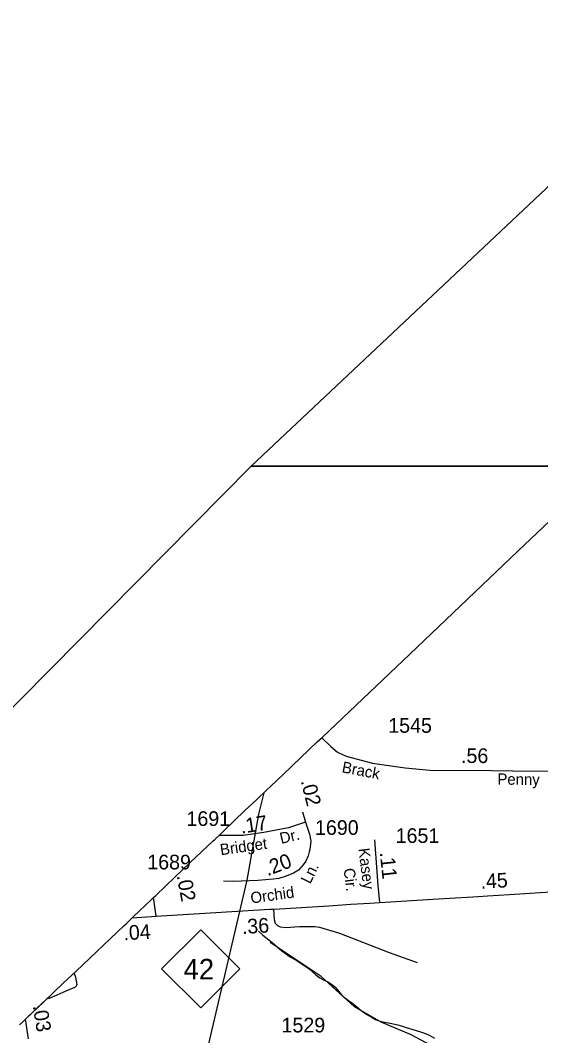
# Model space of a CAD drawing. Extents: x 2082433 to 2279600, y 546599 to 755198.
# Drawn here: x 2113702 to 2118135, y 669626 to 678274 of the extents above; entities that cross this region are included whole.
import ezdxf

# ---------------------------------------------------------------- set-up
doc = ezdxf.new("R2010")
doc.units = 0
for name, color, linetype in [('Exist Boundary Political CountyLine', 7, 'Continuous'), ('Exist Boundary Political Fire Districts', 7, 'Continuous'), ('Exist Hydrographic Creek Single Shore', 7, 'Continuous'), ('Exist Hydrographic Misc Water Feature', 7, 'Continuous'), ('Exist Road Non-System Type 51', 7, 'Continuous'), ('Exist Road Primary NC Attributed', 7, 'Continuous'), ('Exist Road Primary NC Service Mileage Hundredths English Label', 7, 'Continuous'), ('Exist Road Primary NC Shield CELL', 7, 'Continuous'), ('Exist Road Primary NC Shield Number Label', 7, 'Continuous'), ('Exist Road Secondary Mileage Hundredths English Label', 7, 'Continuous'), ('Exist Road Secondary Type 51 Attributed', 7, 'Continuous'), ('Exist Road Secondary Type 51 Label', 7, 'Continuous'), ('Exist Road Secondary Type 51 Number Label', 7, 'Continuous'), ('Exist Utilities Electrical Transmission Line', 7, 'Continuous'), ('Map Preparation Inset Cut Line', 7, 'Continuous')]:
    doc.layers.add(name, color=color, linetype=linetype)

msp = doc.modelspace()

# ---------------------------------------------------------------- linework, layer by layer
at = {"layer": 'Exist Boundary Political CountyLine'}
msp.add_lwpolyline([(2113695.9, 669719.1), (2113723, 669744.8), (2113750.1, 669770.3), (2113900.2, 669912.6), (2113902.4, 669914.8), (2114069.5, 670076.1), (2114176.8, 670175.1), (2114582.8, 670560.8), (2114602.5, 670579.7), (2114660.1, 670634.3), (2114716.9, 670688.5), (2114813.1, 670779.6), (2114834.6, 670800.1), (2114855.9, 670820.6), (2115021.8, 670978), (2115149.8, 671099.6), (2115345.2, 671285.4), (2115355.2, 671295), (2115409.2, 671346.1), (2115435, 671370.8), (2115615.8, 671542.5), (2115682.5, 671605.8), (2115716.5, 671638.1), (2115800, 671717.5), (2115835, 671750.6), (2115940.2, 671850.7), (2116162.9, 672062.5), (2116231.4, 672127.5), (2116253.1, 672148.2), (2116275.1, 672168.9), (2117019.2, 672876.4), (2117939.3, 673751.3), (2118430.2, 674218.3)], dxfattribs=at)
at = {"layer": 'Exist Boundary Political Fire Districts'}
msp.add_lwpolyline([(2113695.9, 669719.2), (2113723, 669744.8), (2113750.1, 669770.4), (2113900.2, 669912.7), (2113902.4, 669914.9), (2114069.5, 670076.2), (2114176.8, 670175.1), (2114582.8, 670560.9), (2114602.5, 670579.7), (2114660.1, 670634.4), (2114716.9, 670688.6), (2114813.1, 670779.6), (2114834.6, 670800.2), (2114855.9, 670820.7), (2115021.8, 670978), (2115149.8, 671099.7), (2115345.2, 671285.4), (2115355.2, 671295.1), (2115409.2, 671346.2), (2115435, 671370.8), (2115615.8, 671542.6), (2115682.5, 671605.9), (2115716.5, 671638.1), (2115800, 671717.5), (2115835, 671750.7), (2115940.2, 671850.7), (2116162.9, 672062.5), (2116231.4, 672127.5), (2116253.1, 672148.3), (2116275.1, 672168.9), (2117019.2, 672876.4), (2117939.3, 673751.3), (2118322.3, 674115.6)], dxfattribs=at)
at = {"layer": 'Exist Hydrographic Creek Single Shore'}
msp.add_lwpolyline([(2117684.7, 669284.8), (2117032.7, 669632.7), (2116774.7, 669739.6), (2116548.8, 669872.2), (2116264.8, 670130.6), (2115829.6, 670418.3)], dxfattribs=at)
at = {"layer": 'Exist Hydrographic Misc Water Feature'}
for points in [[(2115732.3, 670514.9), (2115768.2, 670483.1), (2115844.3, 670421.7), (2115930.6, 670347.9), (2116001.1, 670296.2), (2116061.2, 670264.4), (2116119.3, 670222.7), (2116161.5, 670194.9), (2116219.9, 670145.1), (2116253.8, 670119.2), (2116284.1, 670101.7), (2116322.3, 670083.8), (2116360, 670059.8), (2116384.2, 670039.9), (2116404.1, 670016.2), (2116434.4, 669976.3), (2116450.4, 669960.5), (2116470.5, 669948.5), (2116498.8, 669926.4), (2116534.9, 669898.6), (2116568.5, 669870.8), (2116604.8, 669841), (2116652.8, 669805.3), (2116699.1, 669779.3), (2116733.6, 669761.5), (2116777.1, 669747.6), (2116867.3, 669730.3), (2116929.2, 669714.4), (2116987.6, 669696.7), (2117045.5, 669679), (2117111.5, 669657.2), (2117153.3, 669643.6), (2117189.8, 669627.6), (2117230, 669605.6)], [(2114160.2, 670155.5), (2114172.5, 670124.5), (2114178.6, 670092.3), (2114182.5, 670062.5), (2114180.3, 670054.3), (2114178.8, 670048.4), (2114170.6, 670040.3), (2114157.1, 670032.3), (2114108.9, 670014), (2114065.2, 669993.8), (2114013.2, 669971.7), (2113947.1, 669943.6), (2113934.2, 669939.7)]]:
    msp.add_lwpolyline(points, dxfattribs=at)
at = {"layer": 'Exist Road Non-System Type 51'}
msp.add_lwpolyline([(2115859.9, 670704.3), (2115864.9, 670616), (2115872.3, 670584), (2115892, 670564.3), (2115916.6, 670552), (2115963.4, 670547), (2116081.6, 670556.9), (2116209.7, 670556.9), (2116251.5, 670549.5), (2116421.4, 670497.8), (2116845, 670335.3), (2117083.8, 670247.8)], dxfattribs=at)
at = {"layer": 'Exist Road Primary NC Attributed'}
for points in [[(2116764.8, 670761), (2117260.3, 670790.1), (2117360, 670797.5), (2117557.5, 670809.7), (2117600.6, 670812.4), (2117681.8, 670817.8), (2117868.9, 670827.9), (2118307.6, 670855.2), (2118626.6, 670876.2), (2119021.5, 670900.6), (2119155, 670907.2)], [(2114859.5, 670642.5), (2115827.3, 670702.4), (2115865.2, 670704.6), (2116331, 670733), (2116517, 670744.7), (2116679.6, 670755.1), (2116764.8, 670761)], [(2114655.5, 670629.9), (2114859.5, 670642.5)]]:
    msp.add_lwpolyline(points, dxfattribs=at)
at = {"layer": 'Exist Road Primary NC Shield CELL'}
msp.add_lwpolyline([(2114905.6, 670194.8), (2115238.6, 670527.7), (2115571.6, 670194.8), (2115238.6, 669861.8)], close=True, dxfattribs=at)
at = {"layer": 'Exist Road Secondary Type 51 Attributed'}
for points in [[(2116269.1, 672163.3), (2116346.5, 672090), (2116403.2, 672041.9), (2116478.2, 672005.1), (2116703.3, 671945.6), (2116980.8, 671905.9), (2117190.4, 671888.1), (2117715.4, 671884.9), (2117898.8, 671881.7), (2118340.5, 671879.1), (2118884.5, 671877), (2119177.2, 671879.5)], [(2116105.8, 671533.6), (2116131.3, 671444.4)], [(2116131.3, 671444.4), (2115987.5, 671395.4), (2115776.7, 671355.3), (2115601.7, 671330), (2115392.5, 671330.3)], [(2116131.3, 671444.4), (2116166.6, 671341.2), (2116178, 671282.9), (2116168.1, 671210.7), (2116163.9, 671192.3), (2116155.4, 671156.9), (2116134.7, 671113), (2116111.5, 671080.5), (2116071.8, 671036.6), (2116029.4, 671011.1), (2115967.1, 670984.2), (2115904.8, 670965.8), (2115856.6, 670958.7), (2115726.1, 670948.1), (2115511.1, 670938.9), (2115433.3, 670941.7)], [(2116764.8, 670761), (2116750.8, 670906.2), (2116721.9, 671294.4)], [(2114859.5, 670642.5), (2114837.2, 670802.6)], [(2113773, 669599.6), (2113746.8, 669767.3)]]:
    msp.add_lwpolyline(points, dxfattribs=at)
at = {"layer": 'Exist Utilities Electrical Transmission Line'}
msp.add_lwpolyline([(2115775.3, 671694), (2115732.3, 671513.3), (2115631.8, 670949.5), (2114899.1, 667825.5), (2114151.5, 664899), (2114080.9, 664592.8), (2114017.3, 664456.5), (2113811.3, 664031.8), (2113609.2, 663612.9), (2113421.1, 663214.4), (2113230.8, 662807.5), (2113066.3, 662458.9), (2112878.2, 662060.4), (2112715.6, 661715.7), (2112563.2, 661391.1), (2112442.4, 661132.7), (2112271.9, 660774), (2112109.6, 660433.4), (2111968.7, 660144.9), (2111828.1, 659850.4), (2111715.2, 659609.9), (2111659.8, 659481.6), (2111608.2, 659381.5)], dxfattribs=at)
at = {"layer": 'Map Preparation Inset Cut Line'}
for points in [[(2146836.4, 674476.7), (2115667.4, 674476.7), (2146836.4, 703813.9)], [(2115667.4, 674476.7), (2179108.5, 674476.7), (2179108.5, 645771.4), (2163899.7, 645768.1), (2163899.7, 630228.2), (2103425.3, 630228.2), (2103425.3, 662094.1)]]:
    msp.add_lwpolyline(points, close=True, dxfattribs=at)

# ---------------------------------------------------------------- texts
at = {"layer": 'Exist Road Primary NC Service Mileage Hundredths English Label'}
for s, rotation, p in [('.45', 3.0776, (2117625, 670877.3)), ('.36', 3.54215, (2115593, 670491.5)), ('.04', 3.51545, (2114583.9, 670437.7))]:
    msp.add_text(s, height=125, rotation=rotation, dxfattribs=at).set_placement(p)
at = {"layer": 'Exist Road Primary NC Shield Number Label'}
msp.add_text('42', height=175, dxfattribs=at).set_placement((2115092.7, 670105))
at = {"layer": 'Exist Road Secondary Mileage Hundredths English Label'}
for s, rotation, p in [('.56', 359.65466, (2117455.8, 671949)), ('.02', 283.98177, (2116090, 671795)), ('.17', 8.91861, (2115584.6, 671345.4)), ('.20', 20.73713, (2115807.9, 670983.6)), ('.11', 276.11793, (2116763.2, 671186.1)), ('.02', 280.36884, (2115034.1, 670988.2)), ('.03', 279.05134, (2113807.3, 669879.5))]:
    msp.add_text(s, height=125, rotation=rotation, dxfattribs=at).set_placement(p)
at = {"layer": 'Exist Road Secondary Type 51 Label'}
for s, rotation, p in [('Brack', 349.15697, (2116435.9, 671869.5)), ('Penny', 359.24449, (2117765.6, 671764.7)), ('Bridget', 8.02006, (2115410.1, 671162.3)), ('Dr.', 13.55719, (2115924.5, 671258.2)), ('Kasey', 277.09392, (2116581.4, 671218.2)), ('Ln.', 63.63278, (2116170.8, 670912.1)), ('Cir.', 277.09392, (2116455.7, 671047.2)), ('Orchid', 8.11185, (2115669.7, 670750.6))]:
    msp.add_text(s, height=95, rotation=rotation, dxfattribs=at).set_placement(p)
at = {"layer": 'Exist Road Secondary Type 51 Number Label'}
for s, p in [('1545', (2116836.2, 672205.4)), ('1691', (2115117.5, 671412.1)), ('1690', (2116212.2, 671336.1)), ('1651', (2116899.1, 671267.3)), ('1689', (2114783.4, 671042)), ('1529', (2115927.2, 669653.4))]:
    msp.add_text(s, height=125, dxfattribs=at).set_placement(p)

doc.saveas('drawing.dxf')
